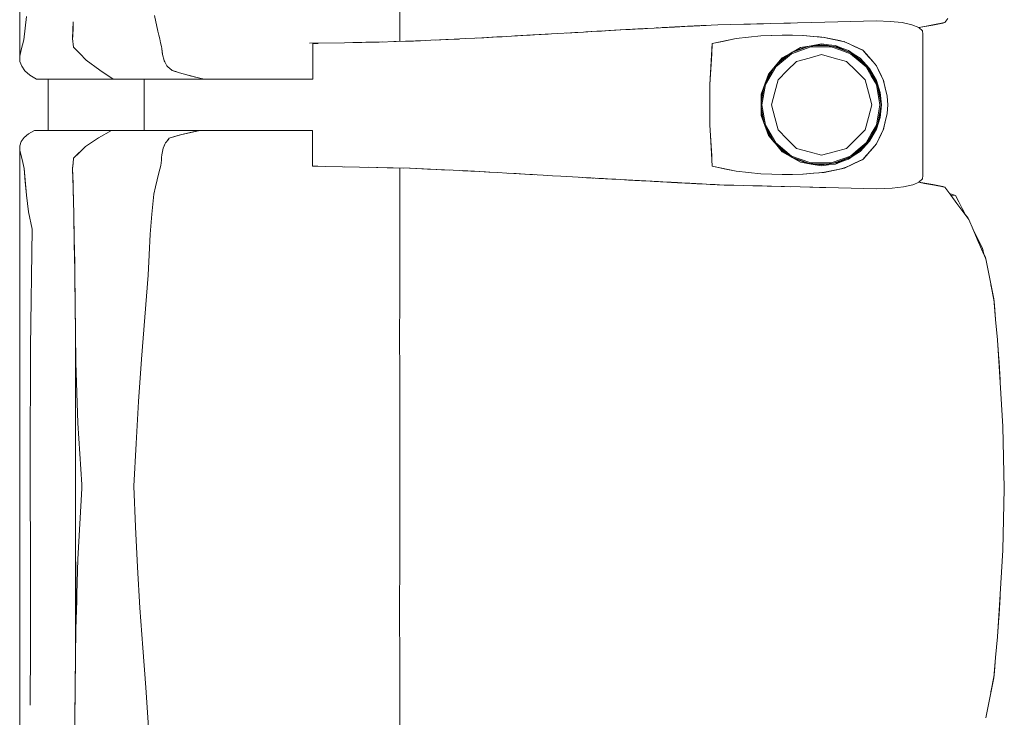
# Model space of a CAD drawing. Header units: millimetres. Extents: x -261 to 187, y -214 to 106.
# Tile 796 of 1056: x -203.547 to -202.776, y 13.375 to 13.922. Entities that reach past the tile are written whole.
import ezdxf

# ---------------------------------------------------------------- set-up
doc = ezdxf.new("R2010")
doc.units = ezdxf.units.MM
doc.header["$LTSCALE"] = 0.005
doc.header["$MEASUREMENT"] = 0
doc.layers.add('IFC-Elemento de mobília-Contorno', color=9, linetype='Continuous', lineweight=5)
doc.layers.add('IFC-Laje-Contorno', color=9, linetype='Continuous', lineweight=5)

msp = doc.modelspace()

# ---------------------------------------------------------------- linework, layer by layer
at = {"layer": 'IFC-Elemento de mobília-Contorno', "lineweight": 5}
for p, q in [((-203.54742, 14.06106), (-203.54734, 13.89344)), ((-203.24956, 13.90504), (-203.24955, 13.94712)), ((-203.54318, 13.91549), (-203.54215, 13.92459)), ((-203.4418, 13.92544), (-203.43914, 13.91311)), ((-203.5059, 13.90861), (-203.5056, 13.9166)), ((-203.50569, 13.91385), (-203.50547, 13.92034)), ((-203.5056, 13.9166), (-203.50555, 13.91812)), ((-203.0451, 13.91578), (-203.02591, 13.91679)), ((-203.0451, 13.91578), (-203.03825, 13.91614)), ((-203.04236, 13.91592), (-203.03825, 13.91614)), ((-203.04236, 13.91592), (-203.03962, 13.91606)), ((-203.03825, 13.91614), (-203.03002, 13.91657)), ((-203.03825, 13.91614), (-203.03414, 13.91636)), ((-203.03825, 13.91614), (-203.03538, 13.91629)), ((-203.03825, 13.91614), (-203.03688, 13.91621)), ((-203.03689, 13.91621), (-203.03682, 13.91622)), ((-203.03688, 13.91621), (-203.03537, 13.91629)), ((-203.03497, 13.91631), (-203.03378, 13.91638)), ((-203.03481, 13.91632), (-203.03414, 13.91636)), ((-203.03431, 13.91635), (-203.03002, 13.91657)), ((-203.03421, 13.91635), (-203.03276, 13.91643)), ((-203.03378, 13.91638), (-203.03223, 13.91646)), ((-203.03276, 13.91643), (-203.03, 13.91657)), ((-203.03275, 13.91643), (-203.03227, 13.91646)), ((-203.03004, 13.91657), (-203.02865, 13.91665)), ((-203.03002, 13.91657), (-203.02591, 13.91679)), ((-203.02865, 13.91665), (-203.02591, 13.91679)), ((-203.02865, 13.91665), (-203.0266, 13.91675)), ((-203.02865, 13.91665), (-203.02728, 13.91672)), ((-203.02728, 13.91672), (-203.02591, 13.91679)), ((-203.0266, 13.91675), (-203.02591, 13.91679)), ((-203.02591, 13.91679), (-203.02385, 13.9169)), ((-203.02385, 13.9169), (-203.02317, 13.91694)), ((-203.02317, 13.91694), (-203.02227, 13.91698)), ((-203.02227, 13.91698), (-203.01957, 13.91712)), ((-203.02227, 13.91698), (-203.02137, 13.91703)), ((-203.02137, 13.91703), (-203.02047, 13.91708)), ((-203.02047, 13.91708), (-203.01867, 13.91717)), ((-203.01867, 13.91717), (-203.01462, 13.91738)), ((-203.01867, 13.91717), (-203.01642, 13.91728)), ((-203.01867, 13.91717), (-203.01777, 13.91721)), ((-203.01777, 13.91721), (-203.01687, 13.91726)), ((-203.01687, 13.91726), (-203.01642, 13.91728)), ((-203.01642, 13.91728), (-203.01462, 13.91738)), ((-203.01642, 13.91728), (-203.01594, 13.91731)), ((-203.01597, 13.91731), (-203.01507, 13.91736)), ((-203.01507, 13.91736), (-203.01417, 13.9174)), ((-203.01462, 13.91738), (-203.01327, 13.91745)), ((-203.01417, 13.9174), (-203.01192, 13.91752)), ((-203.01417, 13.9174), (-203.01237, 13.91749)), ((-203.01327, 13.91745), (-203.01237, 13.91749)), ((-203.01327, 13.91745), (-203.01282, 13.91747)), ((-203.01192, 13.91752), (-203.01057, 13.91759)), ((-203.01166, 13.91753), (-203.01057, 13.91759)), ((-203.01166, 13.91753), (-203.01147, 13.91754)), ((-203.01147, 13.91754), (-203.01057, 13.91759)), ((-203.01057, 13.91759), (-203.00015, 13.91812)), ((-203.01057, 13.91759), (-203.00967, 13.91763)), ((-203.01057, 13.91759), (-203.01012, 13.91761)), ((-203.01012, 13.91761), (-203.00922, 13.91765)), ((-203.00015, 13.91812), (-202.98992, 13.91835)), ((-202.98992, 13.91835), (-202.97969, 13.91857)), ((-202.97969, 13.91857), (-202.95924, 13.91902)), ((-202.97969, 13.91857), (-202.96435, 13.91891)), ((-202.97969, 13.91857), (-202.97458, 13.91869)), ((-202.97458, 13.91869), (-202.96947, 13.9188)), ((-202.96947, 13.9188), (-202.96435, 13.91891)), ((-202.96435, 13.91891), (-202.95924, 13.91902)), ((-202.95924, 13.91902), (-202.94851, 13.91932)), ((-202.94851, 13.91932), (-202.94314, 13.91947)), ((-202.94314, 13.91947), (-202.93778, 13.91962)), ((-202.93778, 13.91962), (-202.92705, 13.91992)), ((-202.92705, 13.91992), (-202.91631, 13.92022)), ((-202.91631, 13.92022), (-202.87582, 13.92112)), ((-202.89607, 13.92067), (-202.87582, 13.92112)), ((-202.89607, 13.92067), (-202.88594, 13.9209)), ((-202.88594, 13.9209), (-202.87582, 13.92112)), ((-202.87582, 13.92112), (-202.86501, 13.92077)), ((-202.86501, 13.92077), (-202.85558, 13.91979)), ((-202.85558, 13.91979), (-202.84802, 13.91819)), ((-202.84802, 13.91819), (-202.84269, 13.91601)), ((-202.84268, 13.91601), (-202.83805, 13.91689)), ((-202.8426, 13.91593), (-202.83959, 13.91647)), ((-202.83959, 13.91647), (-202.82392, 13.91926)), ((-202.83959, 13.91647), (-202.83175, 13.91787)), ((-202.83805, 13.91689), (-202.8302, 13.91839)), ((-202.83175, 13.91787), (-202.82392, 13.91926)), ((-202.8302, 13.91839), (-202.82235, 13.9199)), ((-202.82392, 13.91926), (-202.82361, 13.91966)), ((-202.82392, 13.91926), (-202.82361, 13.91966)), ((-202.82392, 13.91926), (-202.82361, 13.91966)), ((-202.82392, 13.91926), (-202.82362, 13.91965)), ((-202.82235, 13.9199), (-202.81998, 13.92307)), ((-203.5442, 13.90639), (-203.54318, 13.91549)), ((-203.50591, 13.90737), (-203.50569, 13.91385)), ((-203.5059, 13.90861), (-203.50588, 13.90833)), ((-203.43914, 13.91311), (-203.4384, 13.91008)), ((-203.4384, 13.91008), (-203.43767, 13.90704)), ((-203.18363, 13.90795), (-203.17638, 13.90836)), ((-203.18136, 13.9081), (-203.17336, 13.90854)), ((-203.17638, 13.90836), (-203.16912, 13.90878)), ((-203.17336, 13.90854), (-203.16912, 13.90878)), ((-203.16912, 13.90878), (-203.15459, 13.9096)), ((-203.16185, 13.90919), (-203.15459, 13.9096)), ((-203.1592, 13.90934), (-203.15712, 13.90946)), ((-203.15712, 13.90946), (-203.14888, 13.90993)), ((-203.15459, 13.9096), (-203.12592, 13.91127)), ((-203.15459, 13.9096), (-203.13309, 13.91085)), ((-203.15459, 13.9096), (-203.14743, 13.91002)), ((-203.14888, 13.90993), (-203.13448, 13.91077)), ((-203.14888, 13.90993), (-203.14524, 13.91015)), ((-203.14743, 13.91002), (-203.14026, 13.91043)), ((-203.14743, 13.91002), (-203.1473, 13.91002)), ((-203.14026, 13.91043), (-203.13309, 13.91085)), ((-203.12592, 13.91127), (-203.10559, 13.91243)), ((-203.11914, 13.91165), (-203.10559, 13.91243)), ((-203.11914, 13.91165), (-203.11237, 13.91204)), ((-203.11237, 13.91204), (-203.10559, 13.91243)), ((-203.10559, 13.91243), (-203.09881, 13.91282)), ((-203.10559, 13.91243), (-203.10364, 13.91254)), ((-203.10364, 13.91254), (-203.09953, 13.91278)), ((-203.1031, 13.91257), (-203.09953, 13.91278)), ((-203.10209, 13.91263), (-203.09953, 13.91278)), ((-203.09953, 13.91278), (-203.09068, 13.91327)), ((-203.09953, 13.91278), (-203.09139, 13.91323)), ((-203.09881, 13.91282), (-203.09215, 13.91319)), ((-203.09215, 13.91319), (-203.07219, 13.9143)), ((-203.09215, 13.91319), (-203.0855, 13.91356)), ((-203.09139, 13.91323), (-203.08883, 13.91337)), ((-203.0855, 13.91356), (-203.07219, 13.9143)), ((-203.07219, 13.9143), (-203.0688, 13.91449)), ((-203.07103, 13.91437), (-203.06696, 13.91459)), ((-203.07103, 13.91437), (-203.0688, 13.91449)), ((-203.06887, 13.91448), (-203.06696, 13.91459)), ((-203.0688, 13.91449), (-203.05696, 13.91513)), ((-203.0688, 13.91449), (-203.06542, 13.91467)), ((-203.06696, 13.91459), (-203.06489, 13.9147)), ((-203.06542, 13.91467), (-203.05696, 13.91513)), ((-203.06542, 13.91467), (-203.06203, 13.91486)), ((-203.06489, 13.9147), (-203.06281, 13.91482)), ((-203.06281, 13.91482), (-203.0587, 13.91503)), ((-203.06281, 13.91482), (-203.06074, 13.91492)), ((-203.06229, 13.91484), (-203.06048, 13.91494)), ((-203.06203, 13.91486), (-203.06034, 13.91495)), ((-203.06203, 13.91486), (-203.06084, 13.91492)), ((-203.06177, 13.91487), (-203.05872, 13.91503)), ((-203.06034, 13.91495), (-203.05865, 13.91504)), ((-203.05865, 13.91504), (-203.05696, 13.91513)), ((-203.05748, 13.9151), (-203.05614, 13.91517)), ((-203.05696, 13.91513), (-203.05526, 13.91522)), ((-203.05526, 13.91522), (-203.05018, 13.9155)), ((-203.05018, 13.9155), (-203.0451, 13.91578)), ((-203.05018, 13.9155), (-203.0468, 13.91568)), ((-203.05018, 13.9155), (-203.04849, 13.91559)), ((-203.04849, 13.91559), (-203.0468, 13.91568)), ((-203.0451, 13.91578), (-203.04373, 13.91585)), ((-203.04373, 13.91585), (-203.04236, 13.91592)), ((-203.04236, 13.91592), (-203.0412, 13.91598)), ((-202.98572, 13.90741), (-202.96642, 13.90947)), ((-202.98572, 13.90741), (-202.97607, 13.90844)), ((-202.97607, 13.90844), (-202.96642, 13.90947)), ((-202.96642, 13.90947), (-202.94932, 13.91001)), ((-202.96642, 13.90947), (-202.95801, 13.90974)), ((-202.95801, 13.90974), (-202.94959, 13.91001)), ((-202.94964, 13.91001), (-202.94153, 13.90988)), ((-202.94959, 13.91001), (-202.94953, 13.91)), ((-202.94932, 13.91001), (-202.93339, 13.90974)), ((-202.94153, 13.90988), (-202.93347, 13.90974)), ((-202.93347, 13.90974), (-202.92518, 13.909)), ((-202.93339, 13.90974), (-202.92501, 13.90898)), ((-202.92518, 13.909), (-202.91689, 13.90826)), ((-202.92501, 13.90898), (-202.92082, 13.9086)), ((-202.92082, 13.9086), (-202.91663, 13.90823)), ((-202.84269, 13.91601), (-202.83979, 13.91343)), ((-202.83979, 13.91343), (-202.8394, 13.91068)), ((-202.83942, 13.80009), (-202.8394, 13.91068)), ((-203.54628, 13.89853), (-203.54524, 13.90245)), ((-203.54524, 13.90245), (-203.5442, 13.90639)), ((-203.50591, 13.90737), (-203.50534, 13.90065)), ((-203.50534, 13.90065), (-203.5003, 13.89552)), ((-203.43767, 13.90704), (-203.43694, 13.90401)), ((-203.43694, 13.90401), (-203.4362, 13.90098)), ((-203.4362, 13.90098), (-203.43603, 13.89949)), ((-203.32019, 13.90363), (-203.29276, 13.90404)), ((-203.31774, 13.90344), (-203.31556, 13.90344)), ((-203.31774, 13.88863), (-203.31774, 13.90344)), ((-203.31556, 13.90344), (-203.31358, 13.90344)), ((-203.29287, 13.90404), (-203.27923, 13.9043)), ((-203.28621, 13.90417), (-203.27614, 13.90437)), ((-203.27923, 13.9043), (-203.26571, 13.90455)), ((-203.27614, 13.90437), (-203.26317, 13.90463)), ((-203.26571, 13.90455), (-203.25221, 13.90495)), ((-203.25424, 13.90489), (-203.25274, 13.90494)), ((-203.25274, 13.90494), (-203.24494, 13.90519)), ((-203.25221, 13.90495), (-203.23871, 13.90535)), ((-203.24494, 13.90519), (-203.23714, 13.90545)), ((-203.23871, 13.90535), (-203.22515, 13.90592)), ((-203.23714, 13.90545), (-203.23336, 13.90558)), ((-203.22515, 13.90592), (-203.21158, 13.9065)), ((-203.22118, 13.90609), (-203.21334, 13.90646)), ((-203.22117, 13.90609), (-203.21334, 13.90646)), ((-203.21334, 13.90646), (-203.20292, 13.90695)), ((-203.21158, 13.9065), (-203.19761, 13.90723)), ((-203.19761, 13.90723), (-203.18363, 13.90795)), ((-203.18945, 13.90765), (-203.18136, 13.9081)), ((-203.00639, 13.87136), (-203.00453, 13.90335)), ((-203.00593, 13.87936), (-203.00453, 13.90335)), ((-203.00546, 13.88735), (-203.00453, 13.90335)), ((-203.005, 13.89535), (-203.00453, 13.90335)), ((-203.00453, 13.90335), (-202.98572, 13.90741)), ((-203.00453, 13.90335), (-202.99513, 13.90538)), ((-202.99513, 13.90538), (-202.98572, 13.90741)), ((-202.94242, 13.89545), (-202.92734, 13.90092)), ((-202.94206, 13.89645), (-202.9285, 13.90137)), ((-202.94042, 13.8974), (-202.93022, 13.90118)), ((-202.93525, 13.90035), (-202.92706, 13.90173)), ((-202.93022, 13.90118), (-202.91886, 13.90245)), ((-202.92734, 13.90092), (-202.91131, 13.90092)), ((-202.92706, 13.90173), (-202.91886, 13.90311)), ((-202.92524, 13.90174), (-202.91381, 13.90174)), ((-202.91886, 13.90311), (-202.91343, 13.90243)), ((-202.91886, 13.90245), (-202.90676, 13.90074)), ((-202.91721, 13.90829), (-202.91684, 13.90825)), ((-202.91689, 13.90826), (-202.90091, 13.90487)), ((-202.91663, 13.90823), (-202.91266, 13.90738)), ((-202.91343, 13.90243), (-202.908, 13.90175)), ((-202.91266, 13.90738), (-202.90866, 13.90652)), ((-202.91131, 13.90092), (-202.90378, 13.89818)), ((-202.90949, 13.90112), (-202.90351, 13.89895)), ((-202.90869, 13.90653), (-202.90472, 13.90567)), ((-202.908, 13.90175), (-202.90287, 13.89984)), ((-202.90676, 13.90074), (-202.89551, 13.89598)), ((-202.90472, 13.90567), (-202.90075, 13.90482)), ((-202.90121, 13.90494), (-202.90075, 13.90482)), ((-202.90091, 13.90487), (-202.89369, 13.90153)), ((-202.90075, 13.90482), (-202.89711, 13.90311)), ((-202.89711, 13.90311), (-202.89347, 13.9014)), ((-202.89369, 13.90153), (-202.88647, 13.89819)), ((-202.89347, 13.9014), (-202.88618, 13.89798)), ((-203.54734, 13.89344), (-203.54628, 13.89853)), ((-203.54734, 13.89344), (-203.54719, 13.88933)), ((-203.5003, 13.89552), (-203.49525, 13.8904)), ((-203.43603, 13.89949), (-203.43553, 13.895)), ((-203.43603, 13.89949), (-203.4357, 13.8965)), ((-203.4357, 13.8965), (-203.43553, 13.895)), ((-203.43553, 13.895), (-203.43519, 13.89375)), ((-203.43519, 13.89375), (-203.43451, 13.89123)), ((-203.00593, 13.87936), (-203.005, 13.89535)), ((-203.00546, 13.88735), (-203.005, 13.89535)), ((-202.95473, 13.88515), (-202.94242, 13.89545)), ((-202.95367, 13.88711), (-202.94446, 13.89481)), ((-202.95039, 13.89078), (-202.94188, 13.89657)), ((-202.94973, 13.89209), (-202.94249, 13.89622)), ((-202.94249, 13.89622), (-202.93525, 13.90035)), ((-202.9287, 13.89206), (-202.91886, 13.8947)), ((-202.91886, 13.8947), (-202.90902, 13.89206)), ((-202.90378, 13.89818), (-202.89624, 13.89544)), ((-202.90351, 13.89895), (-202.89666, 13.89646)), ((-202.90287, 13.89984), (-202.89774, 13.89793)), ((-202.89774, 13.89793), (-202.8932, 13.8949)), ((-202.89624, 13.89544), (-202.89008, 13.89028)), ((-202.89572, 13.89607), (-202.88957, 13.89091)), ((-202.89551, 13.89598), (-202.88587, 13.88848)), ((-202.8932, 13.8949), (-202.88866, 13.89187)), ((-202.88682, 13.89835), (-202.88618, 13.89798)), ((-202.88647, 13.89819), (-202.88381, 13.89514)), ((-202.88618, 13.89798), (-202.88359, 13.89498)), ((-202.88381, 13.89514), (-202.88115, 13.89208)), ((-202.88359, 13.89498), (-202.87841, 13.88898)), ((-202.88359, 13.89498), (-202.881, 13.89198)), ((-203.54719, 13.88933), (-203.54582, 13.88562)), ((-203.54582, 13.88562), (-203.54333, 13.88206)), ((-203.49525, 13.8904), (-203.48471, 13.88255)), ((-203.43451, 13.89123), (-203.43417, 13.88998)), ((-203.43417, 13.88998), (-203.43368, 13.88895)), ((-203.43368, 13.88895), (-203.43319, 13.88792)), ((-203.43319, 13.88792), (-203.4327, 13.88689)), ((-203.4327, 13.88689), (-203.43221, 13.88587)), ((-203.43221, 13.88587), (-203.43111, 13.88497)), ((-203.31774, 13.87539), (-203.31774, 13.88863)), ((-203.00593, 13.87936), (-203.00546, 13.88735)), ((-203.00529, 13.89032), (-203.00529, 13.89033)), ((-202.96047, 13.87935), (-202.94973, 13.89209)), ((-202.95801, 13.88226), (-202.95039, 13.89078)), ((-202.94574, 13.88223), (-202.93853, 13.88943)), ((-202.93853, 13.88943), (-202.9287, 13.89206)), ((-202.90902, 13.89206), (-202.89919, 13.88943)), ((-202.89919, 13.88943), (-202.89199, 13.88223)), ((-202.89008, 13.89028), (-202.88392, 13.88513)), ((-202.88957, 13.89091), (-202.88446, 13.88663)), ((-202.88866, 13.89187), (-202.88121, 13.8839)), ((-202.88587, 13.88848), (-202.87847, 13.87876)), ((-202.88115, 13.89208), (-202.87848, 13.88903)), ((-202.881, 13.89198), (-202.87841, 13.88898)), ((-202.87848, 13.88903), (-202.87582, 13.88598)), ((-202.87841, 13.88898), (-202.87582, 13.88598)), ((-202.87582, 13.88598), (-202.87451, 13.88329)), ((-202.87582, 13.88598), (-202.87176, 13.87751)), ((-202.87582, 13.88598), (-202.87447, 13.88316)), ((-203.54333, 13.88206), (-203.53949, 13.87866)), ((-203.53949, 13.87866), (-203.53683, 13.87703)), ((-203.48471, 13.88255), (-203.4742, 13.87539)), ((-203.43111, 13.88497), (-203.43, 13.88407)), ((-203.43, 13.88407), (-203.42779, 13.88227)), ((-203.42779, 13.88227), (-203.42494, 13.88139)), ((-203.42779, 13.88227), (-203.42209, 13.88052)), ((-203.42494, 13.88139), (-203.42209, 13.88052)), ((-203.42209, 13.88052), (-203.41923, 13.87964)), ((-203.41923, 13.87964), (-203.41638, 13.87876)), ((-203.41638, 13.87876), (-203.40625, 13.87623)), ((-203.41638, 13.87876), (-203.40962, 13.87707)), ((-203.41638, 13.87876), (-203.413, 13.87792)), ((-203.00639, 13.87136), (-203.00593, 13.87936)), ((-202.96333, 13.87152), (-202.96047, 13.87935)), ((-202.96291, 13.87266), (-202.95617, 13.88431)), ((-202.9628, 13.87121), (-202.95473, 13.88515)), ((-202.96254, 13.87368), (-202.95798, 13.8823)), ((-202.95294, 13.87502), (-202.94574, 13.88223)), ((-202.89199, 13.88223), (-202.88478, 13.87502)), ((-202.88392, 13.88513), (-202.87989, 13.87817)), ((-202.88195, 13.88333), (-202.8792, 13.87858)), ((-202.88121, 13.8839), (-202.87582, 13.8745)), ((-202.87989, 13.87817), (-202.87587, 13.87121)), ((-202.8792, 13.87858), (-202.87642, 13.87379)), ((-202.87847, 13.87876), (-202.87382, 13.86746)), ((-202.87451, 13.88329), (-202.87321, 13.88059)), ((-202.87447, 13.88316), (-202.87311, 13.88033)), ((-202.87447, 13.88316), (-202.87176, 13.87751)), ((-202.87321, 13.88059), (-202.87191, 13.8779)), ((-202.87311, 13.88033), (-202.87176, 13.87751)), ((-202.87191, 13.8779), (-202.8706, 13.87521)), ((-202.87176, 13.87751), (-202.87041, 13.87468)), ((-203.53683, 13.87703), (-203.53417, 13.87539)), ((-203.53417, 13.87539), (-203.4742, 13.87539)), ((-203.4742, 13.87539), (-203.43292, 13.87539)), ((-203.44997, 13.83531), (-203.44997, 13.87539)), ((-203.43292, 13.87539), (-203.40287, 13.87539)), ((-203.40625, 13.87623), (-203.40287, 13.87539)), ((-203.40287, 13.87539), (-203.40089, 13.87539)), ((-203.40089, 13.87539), (-203.39893, 13.87539)), ((-203.39893, 13.87539), (-203.397, 13.87539)), ((-203.397, 13.87539), (-203.39508, 13.87539)), ((-203.39508, 13.87539), (-203.39316, 13.87539)), ((-203.39316, 13.87539), (-203.39124, 13.87539)), ((-203.39124, 13.87539), (-203.38931, 13.87539)), ((-203.38931, 13.87539), (-203.38736, 13.87539)), ((-203.38736, 13.87539), (-203.38538, 13.87539)), ((-203.38538, 13.87539), (-203.38337, 13.87539)), ((-203.38337, 13.87539), (-203.38131, 13.87539)), ((-203.38131, 13.87539), (-203.37921, 13.87539)), ((-203.37921, 13.87539), (-203.37705, 13.87539)), ((-203.37705, 13.87539), (-203.37486, 13.87539)), ((-203.37486, 13.87539), (-203.37267, 13.87539)), ((-203.37267, 13.87539), (-203.37048, 13.87539)), ((-203.37048, 13.87539), (-203.36833, 13.87539)), ((-203.36833, 13.87539), (-203.36623, 13.87539)), ((-203.36623, 13.87539), (-203.36419, 13.87539)), ((-203.36419, 13.87539), (-203.36225, 13.87539)), ((-203.36225, 13.87539), (-203.36042, 13.87539)), ((-203.36042, 13.87539), (-203.35869, 13.87539)), ((-203.35869, 13.87539), (-203.35703, 13.87539)), ((-203.35703, 13.87539), (-203.35541, 13.87539)), ((-203.35541, 13.87539), (-203.35379, 13.87539)), ((-203.35379, 13.87539), (-203.35213, 13.87539)), ((-203.35213, 13.87539), (-203.35042, 13.87539)), ((-203.35042, 13.87539), (-203.3486, 13.87539)), ((-203.3486, 13.87539), (-203.34666, 13.87539)), ((-203.34666, 13.87539), (-203.34459, 13.87539)), ((-203.34459, 13.87539), (-203.3424, 13.87539)), ((-203.3424, 13.87539), (-203.34011, 13.87539)), ((-203.34011, 13.87539), (-203.33774, 13.87539)), ((-203.33774, 13.87539), (-203.33529, 13.87539)), ((-203.33529, 13.87539), (-203.33278, 13.87539)), ((-203.33278, 13.87539), (-203.33022, 13.87539)), ((-203.33022, 13.87539), (-203.32764, 13.87539)), ((-203.32764, 13.87539), (-203.32506, 13.87539)), ((-203.32506, 13.87539), (-203.32252, 13.87539)), ((-203.32252, 13.87539), (-203.32007, 13.87539)), ((-203.32007, 13.87539), (-203.31774, 13.87539)), ((-203.00639, 13.85535), (-203.00639, 13.87136)), ((-202.96619, 13.86368), (-202.96333, 13.87152)), ((-202.9661, 13.85729), (-202.96382, 13.87017)), ((-202.9661, 13.86106), (-202.96388, 13.87003)), ((-202.9656, 13.85535), (-202.9628, 13.87121)), ((-202.95557, 13.86519), (-202.95294, 13.87502)), ((-202.88478, 13.87502), (-202.88215, 13.86519)), ((-202.87587, 13.87121), (-202.87446, 13.86328)), ((-202.87582, 13.8745), (-202.87288, 13.86514)), ((-202.87481, 13.86985), (-202.87367, 13.86342)), ((-202.8706, 13.87521), (-202.86902, 13.86872)), ((-202.87041, 13.87468), (-202.86892, 13.86846)), ((-202.96619, 13.86368), (-202.96619, 13.847)), ((-202.95821, 13.85535), (-202.95557, 13.86519)), ((-202.88215, 13.86519), (-202.87951, 13.85535)), ((-202.87446, 13.86328), (-202.87306, 13.85535)), ((-202.87382, 13.86746), (-202.87224, 13.85535)), ((-202.87367, 13.86342), (-202.87224, 13.85535)), ((-202.87288, 13.86514), (-202.87189, 13.85534)), ((-202.86919, 13.86944), (-202.86892, 13.86846)), ((-202.86902, 13.86872), (-202.86823, 13.86548)), ((-202.86899, 13.8687), (-202.8685, 13.86663)), ((-202.86892, 13.86846), (-202.86743, 13.86224)), ((-202.8685, 13.86663), (-202.86743, 13.86224)), ((-202.86823, 13.86548), (-202.86743, 13.86224)), ((-202.86743, 13.86224), (-202.86686, 13.85534)), ((-203.00639, 13.83933), (-203.00639, 13.85535)), ((-202.9661, 13.84963), (-202.9661, 13.86106)), ((-202.9656, 13.85535), (-202.9628, 13.83948)), ((-202.95821, 13.85535), (-202.95557, 13.84551)), ((-202.88215, 13.84551), (-202.87951, 13.85535)), ((-202.87446, 13.84742), (-202.87306, 13.85535)), ((-202.87382, 13.84324), (-202.87224, 13.85535)), ((-202.8733, 13.84938), (-202.87224, 13.85535)), ((-202.87288, 13.84554), (-202.87189, 13.85534)), ((-202.86743, 13.84846), (-202.86686, 13.85534)), ((-202.96619, 13.847), (-202.96047, 13.83134)), ((-202.9661, 13.85341), (-202.96382, 13.84052)), ((-202.9661, 13.84963), (-202.96387, 13.84064)), ((-202.87587, 13.83949), (-202.87446, 13.84742)), ((-202.87481, 13.84084), (-202.8733, 13.84938)), ((-202.86892, 13.84224), (-202.86743, 13.84846)), ((-202.8685, 13.84406), (-202.86743, 13.84846)), ((-202.86823, 13.84522), (-202.86743, 13.84846)), ((-203.00639, 13.83933), (-203.00593, 13.83134)), ((-203.00639, 13.83933), (-203.00546, 13.82334)), ((-202.9628, 13.83948), (-202.95473, 13.82555)), ((-202.95557, 13.84551), (-202.95294, 13.83567)), ((-202.88478, 13.83567), (-202.88215, 13.84551)), ((-202.87989, 13.83253), (-202.87587, 13.83949)), ((-202.87847, 13.83194), (-202.87382, 13.84324)), ((-202.87582, 13.8362), (-202.87288, 13.84554)), ((-202.8706, 13.83549), (-202.86902, 13.84197)), ((-202.87041, 13.83601), (-202.86892, 13.84224)), ((-202.86919, 13.84125), (-202.86892, 13.84224)), ((-202.86902, 13.84197), (-202.86823, 13.84522)), ((-202.869, 13.84197), (-202.8685, 13.84406)), ((-203.54399, 13.82966), (-203.54059, 13.83252)), ((-203.54059, 13.83252), (-203.53573, 13.83531)), ((-203.53573, 13.83531), (-203.47548, 13.83531)), ((-203.48558, 13.82938), (-203.47548, 13.83531)), ((-203.47548, 13.83531), (-203.40633, 13.83531)), ((-203.46022, 13.83531), (-203.44997, 13.83531)), ((-203.43013, 13.82914), (-203.42136, 13.83198)), ((-203.43013, 13.82914), (-203.42355, 13.83127)), ((-203.42355, 13.83127), (-203.42136, 13.83198)), ((-203.42136, 13.83198), (-203.40633, 13.83531)), ((-203.42136, 13.83198), (-203.41384, 13.83365)), ((-203.41384, 13.83365), (-203.41008, 13.83448)), ((-203.41008, 13.83448), (-203.40633, 13.83531)), ((-203.40802, 13.83531), (-203.40501, 13.83531)), ((-203.40633, 13.83531), (-203.40435, 13.83531)), ((-203.40501, 13.83531), (-203.40219, 13.83531)), ((-203.40435, 13.83531), (-203.40237, 13.83531)), ((-203.40237, 13.83531), (-203.40042, 13.83531)), ((-203.40042, 13.83531), (-203.39848, 13.83531)), ((-203.39848, 13.83531), (-203.39656, 13.83531)), ((-203.39656, 13.83531), (-203.39466, 13.83531)), ((-203.39466, 13.83531), (-203.39276, 13.83531)), ((-203.39276, 13.83531), (-203.39085, 13.83531)), ((-203.39085, 13.83531), (-203.38893, 13.83531)), ((-203.38893, 13.83531), (-203.38699, 13.83531)), ((-203.38699, 13.83531), (-203.38502, 13.83531)), ((-203.38502, 13.83531), (-203.38301, 13.83531)), ((-203.38301, 13.83531), (-203.38096, 13.83531)), ((-203.38096, 13.83531), (-203.37886, 13.83531)), ((-203.37886, 13.83531), (-203.37672, 13.83531)), ((-203.37672, 13.83531), (-203.37454, 13.83531)), ((-203.37454, 13.83531), (-203.37236, 13.83531)), ((-203.37236, 13.83531), (-203.3702, 13.83531)), ((-203.3702, 13.83531), (-203.36806, 13.83531)), ((-203.36806, 13.83531), (-203.36598, 13.83531)), ((-203.36598, 13.83531), (-203.36397, 13.83531)), ((-203.36397, 13.83531), (-203.36206, 13.83531)), ((-203.36206, 13.83531), (-203.36025, 13.83531)), ((-203.36025, 13.83531), (-203.35854, 13.83531)), ((-203.35854, 13.83531), (-203.3569, 13.83531)), ((-203.3569, 13.83531), (-203.35529, 13.83531)), ((-203.35529, 13.83531), (-203.35368, 13.83531)), ((-203.35368, 13.83531), (-203.35203, 13.83531)), ((-203.35203, 13.83531), (-203.35033, 13.83531)), ((-203.35033, 13.83531), (-203.34852, 13.83531)), ((-203.34852, 13.83531), (-203.34659, 13.83531)), ((-203.34659, 13.83531), (-203.34452, 13.83531)), ((-203.34452, 13.83531), (-203.34235, 13.83531)), ((-203.34235, 13.83531), (-203.34008, 13.83531)), ((-203.34008, 13.83531), (-203.33772, 13.83531)), ((-203.33772, 13.83531), (-203.33529, 13.83531)), ((-203.33529, 13.83531), (-203.33279, 13.83531)), ((-203.33279, 13.83531), (-203.33026, 13.83531)), ((-203.33026, 13.83531), (-203.32769, 13.83531)), ((-203.32769, 13.83531), (-203.32513, 13.83531)), ((-203.32513, 13.83531), (-203.32262, 13.83531)), ((-203.32262, 13.83531), (-203.32018, 13.83531)), ((-203.32018, 13.83531), (-203.31786, 13.83531)), ((-203.31786, 13.82206), (-203.31786, 13.83531)), ((-203.00593, 13.83134), (-203.00482, 13.81229)), ((-203.00593, 13.83134), (-203.00546, 13.82334)), ((-202.96292, 13.83804), (-202.95617, 13.82638)), ((-202.96255, 13.83704), (-202.95801, 13.82844)), ((-202.96047, 13.83134), (-202.95509, 13.82497)), ((-202.95294, 13.83567), (-202.94574, 13.82847)), ((-202.89199, 13.82847), (-202.88478, 13.83567)), ((-202.88587, 13.82221), (-202.87847, 13.83194)), ((-202.88392, 13.82557), (-202.87989, 13.83253)), ((-202.88194, 13.82738), (-202.8792, 13.83212)), ((-202.88121, 13.82679), (-202.87582, 13.8362)), ((-202.8792, 13.83212), (-202.87643, 13.83691)), ((-202.87582, 13.82472), (-202.87176, 13.83319)), ((-202.87447, 13.82754), (-202.87176, 13.83319)), ((-202.87321, 13.83011), (-202.87191, 13.8328)), ((-202.87311, 13.83037), (-202.87176, 13.83319)), ((-202.87191, 13.8328), (-202.8706, 13.83549)), ((-202.87176, 13.83319), (-202.87041, 13.83601)), ((-203.54732, 13.8233), (-203.54618, 13.82662)), ((-203.54618, 13.82662), (-203.54399, 13.82966)), ((-203.49574, 13.8227), (-203.48558, 13.82938)), ((-203.43486, 13.82151), (-203.43356, 13.82457)), ((-203.43486, 13.82151), (-203.43399, 13.82355)), ((-203.43443, 13.82253), (-203.43399, 13.82355)), ((-203.43356, 13.82457), (-203.43313, 13.82559)), ((-203.43313, 13.82559), (-203.43238, 13.82648)), ((-203.43238, 13.82648), (-203.43163, 13.82737)), ((-203.43163, 13.82737), (-203.43013, 13.82914)), ((-203.43163, 13.82737), (-203.43088, 13.82825)), ((-203.43088, 13.82825), (-203.43013, 13.82914)), ((-202.95801, 13.82844), (-202.95039, 13.81992)), ((-202.95509, 13.82497), (-202.94971, 13.81859)), ((-202.95473, 13.82555), (-202.94242, 13.81525)), ((-202.95367, 13.82359), (-202.94446, 13.81588)), ((-202.94574, 13.82847), (-202.93853, 13.82127)), ((-202.89919, 13.82127), (-202.89199, 13.82847)), ((-202.89008, 13.82041), (-202.88392, 13.82557)), ((-202.88957, 13.81979), (-202.88446, 13.82406)), ((-202.88866, 13.81883), (-202.88121, 13.82679)), ((-202.88115, 13.81861), (-202.87582, 13.82472)), ((-202.87841, 13.82172), (-202.87582, 13.82472)), ((-202.87582, 13.82472), (-202.87447, 13.82754)), ((-202.87582, 13.82472), (-202.87451, 13.82741)), ((-202.87451, 13.82741), (-202.87321, 13.83011)), ((-202.87447, 13.82754), (-202.87311, 13.83037)), ((-203.54743, 13.66986), (-203.54732, 13.8233)), ((-203.54732, 13.8233), (-203.54724, 13.8196)), ((-203.54724, 13.8196), (-203.54604, 13.81474)), ((-203.50534, 13.81346), (-203.49574, 13.8227)), ((-203.50534, 13.81346), (-203.50054, 13.81808)), ((-203.50054, 13.81808), (-203.49574, 13.8227)), ((-203.43618, 13.81409), (-203.43596, 13.8162)), ((-203.43596, 13.8162), (-203.43541, 13.81885)), ((-203.43541, 13.81885), (-203.43486, 13.82151)), ((-203.43486, 13.82151), (-203.43443, 13.82253)), ((-203.31786, 13.80726), (-203.31786, 13.82206)), ((-203.00546, 13.82334), (-203.00482, 13.81229)), ((-203.00546, 13.82334), (-203.005, 13.81535)), ((-202.95039, 13.81992), (-202.94189, 13.81413)), ((-202.94971, 13.81859), (-202.93525, 13.81035)), ((-202.93853, 13.82127), (-202.9287, 13.81864)), ((-202.9287, 13.81864), (-202.91886, 13.816)), ((-202.91886, 13.816), (-202.90902, 13.81864)), ((-202.90902, 13.81864), (-202.89919, 13.82127)), ((-202.89774, 13.81277), (-202.8932, 13.8158)), ((-202.89624, 13.81525), (-202.89008, 13.82041)), ((-202.89573, 13.81463), (-202.88957, 13.81979)), ((-202.89551, 13.81472), (-202.88587, 13.82221)), ((-202.8932, 13.8158), (-202.88866, 13.81883)), ((-202.88647, 13.81251), (-202.88115, 13.81861)), ((-202.88618, 13.81271), (-202.88359, 13.81572)), ((-202.88359, 13.81572), (-202.881, 13.81872)), ((-202.881, 13.81872), (-202.87841, 13.82172)), ((-203.54604, 13.81474), (-203.54497, 13.81016)), ((-203.54497, 13.81016), (-203.5439, 13.80559)), ((-203.50591, 13.80563), (-203.50563, 13.80954)), ((-203.50591, 13.80547), (-203.50563, 13.80947)), ((-203.50563, 13.80954), (-203.50534, 13.81346)), ((-203.50563, 13.80947), (-203.50534, 13.81346)), ((-203.43684, 13.80779), (-203.43662, 13.80989)), ((-203.43662, 13.80989), (-203.4364, 13.81199)), ((-203.4364, 13.81199), (-203.43618, 13.81409)), ((-203.005, 13.81535), (-203.00482, 13.81229)), ((-203.00482, 13.81229), (-203.00453, 13.80735)), ((-203.00482, 13.81229), (-203.00482, 13.81228)), ((-203.00482, 13.81229), (-203.00453, 13.80735)), ((-203.00482, 13.81228), (-203.00453, 13.80735)), ((-202.94242, 13.81525), (-202.92734, 13.80978)), ((-202.94214, 13.81428), (-202.9285, 13.80932)), ((-202.94042, 13.81329), (-202.93022, 13.80952)), ((-202.93525, 13.81035), (-202.92703, 13.80896)), ((-202.93022, 13.80952), (-202.91886, 13.80825)), ((-202.92734, 13.80978), (-202.91131, 13.80978)), ((-202.92706, 13.80897), (-202.91886, 13.80759)), ((-202.92524, 13.80896), (-202.91379, 13.80897)), ((-202.91886, 13.80825), (-202.90676, 13.80996)), ((-202.91886, 13.80759), (-202.91343, 13.80827)), ((-202.91343, 13.80827), (-202.908, 13.80895)), ((-202.91131, 13.80978), (-202.90378, 13.81252)), ((-202.90951, 13.80957), (-202.90351, 13.81175)), ((-202.908, 13.80895), (-202.90287, 13.81086)), ((-202.90676, 13.80996), (-202.89551, 13.81472)), ((-202.90378, 13.81252), (-202.89624, 13.81525)), ((-202.90351, 13.81175), (-202.89658, 13.81426)), ((-202.90287, 13.81086), (-202.89774, 13.81277)), ((-202.90091, 13.80583), (-202.89369, 13.80917)), ((-202.89711, 13.80759), (-202.89347, 13.80929)), ((-202.89369, 13.80917), (-202.88647, 13.81251)), ((-202.89347, 13.80929), (-202.88618, 13.81271)), ((-202.88682, 13.81235), (-202.88641, 13.81259)), ((-202.88647, 13.81251), (-202.88381, 13.81556)), ((-203.5439, 13.80559), (-203.54215, 13.78464)), ((-203.5439, 13.80559), (-203.54303, 13.79512)), ((-203.50591, 13.80547), (-203.50556, 13.79342)), ((-203.50591, 13.80547), (-203.50568, 13.79744)), ((-203.43962, 13.79661), (-203.43823, 13.8022)), ((-203.43823, 13.8022), (-203.43684, 13.80779)), ((-203.31786, 13.80726), (-203.31567, 13.80726)), ((-203.31786, 13.80721), (-203.30807, 13.80706)), ((-203.31567, 13.80726), (-203.31367, 13.80726)), ((-203.30807, 13.80706), (-203.29448, 13.80686)), ((-203.29448, 13.80686), (-203.28116, 13.80661)), ((-203.29266, 13.80681), (-203.28116, 13.80661)), ((-203.28116, 13.80661), (-203.26783, 13.80636)), ((-203.27367, 13.80647), (-203.25943, 13.80609)), ((-203.26783, 13.80636), (-203.25456, 13.80598)), ((-203.25943, 13.80609), (-203.24684, 13.80576)), ((-203.25456, 13.80598), (-203.24128, 13.8056)), ((-203.24956, 13.80584), (-203.24955, 13.773)), ((-203.2418, 13.80562), (-203.22538, 13.80492)), ((-203.24128, 13.8056), (-203.22788, 13.80504)), ((-203.22788, 13.80504), (-203.21447, 13.80449)), ((-203.22538, 13.80492), (-203.21682, 13.80455)), ((-203.22538, 13.80492), (-203.21025, 13.80427)), ((-203.21682, 13.80455), (-203.21032, 13.80427)), ((-203.21447, 13.80449), (-203.20758, 13.80413)), ((-203.20758, 13.80413), (-203.18691, 13.80307)), ((-203.20069, 13.80378), (-203.1938, 13.80342)), ((-203.20069, 13.80378), (-203.18691, 13.80307)), ((-203.20017, 13.80375), (-203.19961, 13.80372)), ((-203.19961, 13.80372), (-203.19094, 13.80326)), ((-203.1938, 13.80342), (-203.18691, 13.80307)), ((-203.19094, 13.80326), (-203.18228, 13.8028)), ((-203.18691, 13.80307), (-203.17977, 13.80267)), ((-203.18228, 13.8028), (-203.17883, 13.80261)), ((-203.17977, 13.80267), (-203.17263, 13.80226)), ((-203.17263, 13.80226), (-203.16549, 13.80186)), ((-203.16549, 13.80186), (-203.15836, 13.80146)), ((-203.16427, 13.80179), (-203.15596, 13.80131)), ((-203.15836, 13.80146), (-203.15124, 13.80105)), ((-203.15596, 13.80131), (-203.14712, 13.80081)), ((-203.15124, 13.80105), (-203.13701, 13.80022)), ((-203.15124, 13.80105), (-203.14412, 13.80063)), ((-203.14712, 13.80081), (-203.14556, 13.80071)), ((-203.00453, 13.80735), (-202.98577, 13.8033)), ((-203.00453, 13.80735), (-202.99515, 13.80533)), ((-202.99515, 13.80533), (-202.98577, 13.8033)), ((-202.98577, 13.8033), (-202.96642, 13.80123)), ((-202.98577, 13.8033), (-202.97609, 13.80226)), ((-202.97609, 13.80226), (-202.96642, 13.80123)), ((-202.96642, 13.80123), (-202.94932, 13.80068)), ((-202.96642, 13.80123), (-202.94952, 13.80068)), ((-202.94964, 13.80069), (-202.94153, 13.80082)), ((-202.94959, 13.80069), (-202.94953, 13.80069)), ((-202.94932, 13.80068), (-202.93339, 13.80096)), ((-202.94153, 13.80082), (-202.93347, 13.80096)), ((-202.93347, 13.80096), (-202.92518, 13.8017)), ((-202.93339, 13.80096), (-202.92501, 13.80172)), ((-202.92518, 13.8017), (-202.91689, 13.80244)), ((-202.92501, 13.80172), (-202.92082, 13.80209)), ((-202.92082, 13.80209), (-202.91663, 13.80247)), ((-202.91745, 13.80239), (-202.91663, 13.80247)), ((-202.91689, 13.80244), (-202.90091, 13.80583)), ((-202.91663, 13.80247), (-202.91266, 13.80332)), ((-202.91266, 13.80332), (-202.90866, 13.80418)), ((-202.90869, 13.80417), (-202.90472, 13.80502)), ((-202.90472, 13.80502), (-202.90075, 13.80587)), ((-202.90121, 13.80576), (-202.90075, 13.80587)), ((-202.90075, 13.80587), (-202.89711, 13.80759)), ((-203.54303, 13.79512), (-203.54215, 13.78464)), ((-203.50568, 13.79784), (-203.50546, 13.79004)), ((-203.50559, 13.79445), (-203.50556, 13.79342)), ((-203.50556, 13.79342), (-203.50544, 13.78941)), ((-203.44101, 13.79102), (-203.43962, 13.79661)), ((-203.13701, 13.80022), (-203.12989, 13.79981)), ((-203.12989, 13.79981), (-203.12317, 13.79942)), ((-203.12317, 13.79942), (-203.10972, 13.79865)), ((-203.10972, 13.79865), (-203.103, 13.79826)), ((-203.10877, 13.79859), (-203.10284, 13.79825)), ((-203.1036, 13.7983), (-203.10284, 13.79825)), ((-203.103, 13.79826), (-203.09973, 13.79808)), ((-203.10284, 13.79825), (-203.09759, 13.79796)), ((-203.10284, 13.79825), (-203.09867, 13.79802)), ((-203.10284, 13.79825), (-203.09862, 13.79802)), ((-203.10284, 13.79825), (-203.09724, 13.79794)), ((-203.09973, 13.79808), (-203.09645, 13.7979)), ((-203.09973, 13.79808), (-203.09849, 13.79801)), ((-203.09645, 13.7979), (-203.09317, 13.79771)), ((-203.09483, 13.79781), (-203.09236, 13.79767)), ((-203.09352, 13.79773), (-203.09304, 13.7977)), ((-203.09317, 13.79771), (-203.08334, 13.79716)), ((-203.09317, 13.79771), (-203.0899, 13.79753)), ((-203.0899, 13.79753), (-203.08662, 13.79735)), ((-203.08334, 13.79716), (-203.07679, 13.79679)), ((-203.08334, 13.79716), (-203.08007, 13.79698)), ((-203.08007, 13.79698), (-203.07679, 13.79679)), ((-203.07679, 13.79679), (-203.05666, 13.7957)), ((-203.07344, 13.79661), (-203.07008, 13.79643)), ((-203.07344, 13.79661), (-203.05666, 13.7957)), ((-203.07008, 13.79643), (-203.06673, 13.79625)), ((-203.07008, 13.79643), (-203.06751, 13.79629)), ((-203.06751, 13.79629), (-203.06527, 13.79616)), ((-203.06673, 13.79625), (-203.06337, 13.79606)), ((-203.06527, 13.79616), (-203.06304, 13.79604)), ((-203.06337, 13.79606), (-203.06255, 13.79602)), ((-203.06337, 13.79606), (-203.05666, 13.7957)), ((-203.06304, 13.79604), (-203.06208, 13.79599)), ((-203.06002, 13.79588), (-203.05666, 13.7957)), ((-203.06002, 13.79588), (-203.05834, 13.79579)), ((-203.05834, 13.79579), (-203.05666, 13.7957)), ((-203.05666, 13.7957), (-203.05331, 13.79551)), ((-203.05331, 13.79551), (-203.05163, 13.79542)), ((-203.05163, 13.79542), (-203.04995, 13.79533)), ((-203.04995, 13.79533), (-203.0483, 13.79524)), ((-203.0483, 13.79524), (-203.04006, 13.7948)), ((-203.0483, 13.79524), (-203.04666, 13.79516)), ((-203.04666, 13.79516), (-203.04336, 13.79498)), ((-203.04666, 13.79516), (-203.045, 13.79507)), ((-203.04666, 13.79516), (-203.04006, 13.7948)), ((-203.045, 13.79507), (-203.04336, 13.79498)), ((-203.04006, 13.7948), (-203.02604, 13.79406)), ((-203.04006, 13.7948), (-203.03676, 13.79463)), ((-203.04006, 13.7948), (-203.03841, 13.79472)), ((-203.03841, 13.79472), (-203.03181, 13.79437)), ((-203.03841, 13.79472), (-203.02604, 13.79406)), ((-203.03841, 13.79472), (-203.03511, 13.79454)), ((-203.03841, 13.79472), (-203.03676, 13.79463)), ((-203.03676, 13.79463), (-203.03511, 13.79454)), ((-203.03657, 13.79462), (-203.0362, 13.7946)), ((-203.0362, 13.7946), (-203.03499, 13.79453)), ((-203.03515, 13.79454), (-203.03508, 13.79454)), ((-203.03512, 13.79454), (-203.03508, 13.79454)), ((-203.03511, 13.79454), (-203.03181, 13.79437)), ((-203.03511, 13.79454), (-203.03346, 13.79446)), ((-203.03363, 13.79446), (-203.03172, 13.79436)), ((-203.03346, 13.79446), (-203.03181, 13.79437)), ((-203.03252, 13.7944), (-203.03172, 13.79436)), ((-203.03181, 13.79437), (-203.02604, 13.79406)), ((-203.03181, 13.79437), (-203.03, 13.79427)), ((-203.03172, 13.79436), (-203.03053, 13.7943)), ((-203.03016, 13.79428), (-203.02934, 13.79424)), ((-203.03016, 13.79428), (-203.02851, 13.79419)), ((-203.03016, 13.79428), (-203.02604, 13.79406)), ((-203.02934, 13.79424), (-203.02851, 13.79419)), ((-203.02604, 13.79406), (-203.02356, 13.79393)), ((-203.02521, 13.79402), (-203.02356, 13.79393)), ((-203.02439, 13.79398), (-203.02356, 13.79393)), ((-203.02356, 13.79393), (-203.02218, 13.79386)), ((-203.02218, 13.79386), (-203.0194, 13.79372)), ((-203.02079, 13.79379), (-203.0194, 13.79372)), ((-203.02079, 13.79379), (-203.0201, 13.79375)), ((-203.0201, 13.79375), (-203.0194, 13.79372)), ((-203.0194, 13.79372), (-203.01247, 13.79337)), ((-203.0194, 13.79372), (-203.01732, 13.79361)), ((-203.0194, 13.79372), (-203.01524, 13.79351)), ((-203.01732, 13.79361), (-203.01524, 13.79351)), ((-203.01732, 13.79361), (-203.01663, 13.79358)), ((-203.01663, 13.79358), (-203.01524, 13.79351)), ((-203.01663, 13.79358), (-203.01593, 13.79354)), ((-203.01598, 13.79354), (-203.01524, 13.79351)), ((-203.01524, 13.79351), (-203.01247, 13.79337)), ((-203.01524, 13.79351), (-203.01455, 13.79347)), ((-203.01455, 13.79347), (-203.01385, 13.79343)), ((-203.01385, 13.79343), (-203.01247, 13.79337)), ((-203.01247, 13.79337), (-203.00938, 13.79321)), ((-203.00938, 13.79321), (-203.0023, 13.79285)), ((-203.00913, 13.79319), (-202.99521, 13.79248)), ((-203.00615, 13.79304), (-202.99521, 13.79248)), ((-203.00536, 13.793), (-202.99521, 13.79248)), ((-203.0023, 13.79285), (-202.99521, 13.79248)), ((-202.85459, 13.79106), (-202.84742, 13.7927)), ((-202.84742, 13.7927), (-202.84241, 13.79486)), ((-202.84276, 13.79471), (-202.83805, 13.79381)), ((-202.84262, 13.79476), (-202.83959, 13.79423)), ((-202.84252, 13.79475), (-202.83971, 13.79739)), ((-202.84252, 13.79475), (-202.82392, 13.79143)), ((-202.83971, 13.79739), (-202.83942, 13.80009)), ((-202.83959, 13.79423), (-202.83175, 13.79283)), ((-202.83805, 13.79381), (-202.8302, 13.7923)), ((-202.83175, 13.79283), (-202.82392, 13.79143)), ((-203.50546, 13.79004), (-203.50521, 13.77985)), ((-203.50544, 13.78941), (-203.50519, 13.77861)), ((-203.44378, 13.76968), (-203.4424, 13.78543)), ((-203.4424, 13.78543), (-203.44101, 13.79102)), ((-202.99521, 13.79248), (-202.98774, 13.7923)), ((-202.98774, 13.7923), (-202.98028, 13.79212)), ((-202.98028, 13.79212), (-202.97282, 13.79194)), ((-202.97282, 13.79194), (-202.95043, 13.79139)), ((-202.97282, 13.79194), (-202.9355, 13.79103)), ((-202.97282, 13.79194), (-202.96535, 13.79176)), ((-202.96535, 13.79176), (-202.95043, 13.79139)), ((-202.95043, 13.79139), (-202.9355, 13.79103)), ((-202.95043, 13.79139), (-202.94296, 13.79121)), ((-202.9355, 13.79103), (-202.90566, 13.7903)), ((-202.9355, 13.79103), (-202.87582, 13.78957)), ((-202.92804, 13.79085), (-202.92058, 13.79066)), ((-202.92804, 13.79085), (-202.90566, 13.7903)), ((-202.92058, 13.79066), (-202.90566, 13.7903)), ((-202.90566, 13.7903), (-202.87582, 13.78957)), ((-202.87582, 13.78957), (-202.8695, 13.78971)), ((-202.8695, 13.78971), (-202.86359, 13.79003)), ((-202.86359, 13.79003), (-202.85459, 13.79106)), ((-202.8302, 13.7923), (-202.82235, 13.7908)), ((-202.82392, 13.79143), (-202.82362, 13.79105)), ((-202.82392, 13.79143), (-202.82361, 13.79104)), ((-202.82392, 13.79143), (-202.82361, 13.79104)), ((-202.82392, 13.79143), (-202.82361, 13.79104)), ((-202.82235, 13.7908), (-202.81761, 13.78447)), ((-202.81858, 13.78576), (-202.8138, 13.78442)), ((-203.54215, 13.78464), (-203.54046, 13.77157)), ((-203.50521, 13.77985), (-203.50497, 13.76966)), ((-202.81761, 13.78447), (-202.8138, 13.78442)), ((-202.81761, 13.78447), (-202.81288, 13.77813)), ((-202.8138, 13.78442), (-202.81117, 13.77924)), ((-202.81288, 13.77813), (-202.80814, 13.77179)), ((-202.81117, 13.77924), (-202.80853, 13.77405)), ((-203.54046, 13.77157), (-203.53768, 13.75791)), ((-203.50497, 13.76966), (-203.5046, 13.74652)), ((-203.44516, 13.75393), (-203.44378, 13.76968)), ((-203.24955, 13.73686), (-203.24955, 13.773)), ((-202.80853, 13.77405), (-202.80578, 13.76864)), ((-202.80853, 13.77405), (-202.8059, 13.76887)), ((-202.80853, 13.77405), (-202.80578, 13.76864)), ((-202.80814, 13.77179), (-202.8034, 13.76546)), ((-203.50495, 13.76841), (-203.50493, 13.7678)), ((-203.50493, 13.7678), (-203.5047, 13.75289)), ((-202.80605, 13.76917), (-202.804, 13.76662)), ((-202.80605, 13.76917), (-202.804, 13.76662)), ((-202.80605, 13.76917), (-202.804, 13.76662)), ((-202.8059, 13.76887), (-202.80578, 13.76864)), ((-202.804, 13.76662), (-202.80362, 13.76574)), ((-202.8034, 13.76546), (-202.80009, 13.75776)), ((-203.53883, 13.66541), (-203.53768, 13.75791)), ((-202.80027, 13.75818), (-202.798, 13.75334)), ((-202.80009, 13.75776), (-202.79678, 13.75007)), ((-202.80009, 13.75776), (-202.798, 13.75335)), ((-203.5046, 13.74652), (-203.50431, 13.72567)), ((-203.44591, 13.7379), (-203.44516, 13.75393)), ((-202.798, 13.75335), (-202.79535, 13.74814)), ((-202.798, 13.75334), (-202.79271, 13.74295)), ((-202.79799, 13.75332), (-202.79271, 13.74295)), ((-202.79799, 13.75332), (-202.79535, 13.74814)), ((-202.79678, 13.75007), (-202.79347, 13.74237)), ((-202.79535, 13.74814), (-202.79271, 13.74295)), ((-203.50458, 13.74562), (-203.50458, 13.74531)), ((-203.50458, 13.74531), (-203.50433, 13.72732)), ((-202.79347, 13.74237), (-202.79016, 13.73468)), ((-202.79271, 13.74295), (-202.79175, 13.73836)), ((-202.79189, 13.73905), (-202.79046, 13.73579)), ((-203.44666, 13.72186), (-203.44591, 13.7379)), ((-203.24955, 13.70106), (-203.24955, 13.73686)), ((-202.79046, 13.73579), (-202.7903, 13.73501)), ((-202.79016, 13.73468), (-202.78861, 13.72684)), ((-203.50431, 13.72567), (-203.50416, 13.71433)), ((-203.50431, 13.72542), (-203.50428, 13.72331)), ((-203.50428, 13.72331), (-203.50398, 13.70018)), ((-202.78861, 13.72684), (-202.78705, 13.71899)), ((-203.44923, 13.68886), (-203.44666, 13.72186)), ((-202.78705, 13.71899), (-202.7855, 13.71114)), ((-203.50416, 13.71433), (-203.50401, 13.70298)), ((-202.78611, 13.71425), (-202.78563, 13.71187)), ((-202.78563, 13.71187), (-202.78402, 13.7039)), ((-202.7855, 13.71114), (-202.78394, 13.7033)), ((-203.50401, 13.70298), (-203.50394, 13.6974)), ((-203.50398, 13.70018), (-203.50367, 13.67655)), ((-203.24958, 13.67441), (-203.24955, 13.70106)), ((-202.78402, 13.7039), (-202.78395, 13.70335)), ((-202.78394, 13.7033), (-202.78242, 13.68724)), ((-202.78394, 13.7033), (-202.78334, 13.69844)), ((-203.50392, 13.69584), (-203.5037, 13.67861)), ((-202.78334, 13.69844), (-202.78242, 13.68724)), ((-203.45186, 13.65606), (-203.44923, 13.68886)), ((-202.78242, 13.68724), (-202.78089, 13.67117)), ((-203.5037, 13.41749), (-203.5037, 13.67861)), ((-203.54743, 13.66986), (-203.54742, 13.45992)), ((-203.50367, 13.67655), (-203.50338, 13.65339)), ((-203.24958, 13.67441), (-203.24955, 13.64457)), ((-202.78089, 13.67117), (-202.77982, 13.65442)), ((-202.78088, 13.67091), (-202.78086, 13.67075)), ((-202.78086, 13.67075), (-202.77993, 13.65627)), ((-203.53913, 13.57303), (-203.53883, 13.66541)), ((-203.45424, 13.62279), (-203.45186, 13.65606)), ((-202.77997, 13.65671), (-202.77969, 13.65329)), ((-202.77982, 13.65442), (-202.77876, 13.63766)), ((-203.50338, 13.65339), (-203.50185, 13.60574)), ((-202.77969, 13.65329), (-202.77876, 13.63766)), ((-202.77969, 13.65329), (-202.77888, 13.63985)), ((-203.24955, 13.64457), (-203.24955, 13.60841)), ((-202.77888, 13.63985), (-202.77884, 13.63908)), ((-202.77876, 13.63766), (-202.77687, 13.60313)), ((-203.45617, 13.58991), (-203.45424, 13.62279)), ((-203.24957, 13.573), (-203.24955, 13.60841)), ((-203.50185, 13.60574), (-203.49877, 13.55773)), ((-202.77687, 13.60313), (-202.7756, 13.55478)), ((-202.77687, 13.60313), (-202.7756, 13.55478)), ((-203.45797, 13.55643), (-203.45617, 13.58991)), ((-203.53913, 13.57303), (-203.53893, 13.48489)), ((-203.24957, 13.573), (-203.24955, 13.54092)), ((-203.50025, 13.52696), (-203.49877, 13.55461)), ((-203.49877, 13.55773), (-203.49861, 13.55643)), ((-203.49877, 13.55773), (-203.49869, 13.55708)), ((-203.49877, 13.55461), (-203.49861, 13.55643)), ((-203.49877, 13.55461), (-203.49869, 13.55552)), ((-203.49869, 13.55708), (-203.49861, 13.55643)), ((-203.49869, 13.55552), (-203.49861, 13.55643)), ((-203.45797, 13.55643), (-203.4566, 13.52459)), ((-202.77687, 13.50643), (-202.7756, 13.55478)), ((-203.24955, 13.50345), (-203.24955, 13.54092)), ((-203.50173, 13.49931), (-203.50025, 13.52696)), ((-203.4566, 13.52459), (-203.45517, 13.49307)), ((-203.50256, 13.4718), (-203.50173, 13.49931)), ((-203.24959, 13.45437), (-203.24955, 13.50345)), ((-202.77876, 13.47189), (-202.77687, 13.50643)), ((-203.50338, 13.44429), (-203.50338, 13.49715)), ((-203.45517, 13.49307), (-203.45319, 13.4612)), ((-203.53893, 13.48489), (-203.5389, 13.43162)), ((-203.5027, 13.46701), (-203.50256, 13.4718)), ((-202.77982, 13.45513), (-202.77876, 13.47189)), ((-202.77969, 13.45626), (-202.77876, 13.47189)), ((-202.77969, 13.45626), (-202.77888, 13.4697)), ((-202.77888, 13.4697), (-202.77884, 13.47047)), ((-203.50338, 13.44429), (-203.5027, 13.46701)), ((-203.45319, 13.4612), (-203.45101, 13.42968)), ((-203.54742, 13.45992), (-203.54734, 13.2923)), ((-203.24959, 13.45437), (-203.24956, 13.42235)), ((-202.78089, 13.43838), (-202.77982, 13.45513)), ((-202.78086, 13.4388), (-202.77993, 13.4533)), ((-202.77997, 13.45288), (-202.77969, 13.45626)), ((-203.50363, 13.42282), (-203.50338, 13.44429)), ((-202.78242, 13.42232), (-202.78089, 13.43838)), ((-202.78088, 13.43864), (-202.78086, 13.4388)), ((-203.53933, 13.38482), (-203.5389, 13.43162)), ((-203.5039, 13.40078), (-203.50363, 13.42282)), ((-203.45101, 13.42968), (-203.44859, 13.39878)), ((-203.24956, 13.38789), (-203.24956, 13.42235)), ((-202.78394, 13.40625), (-202.78242, 13.42232)), ((-202.78334, 13.41111), (-202.78242, 13.42232)), ((-203.50389, 13.40143), (-203.5037, 13.41749)), ((-202.78394, 13.40625), (-202.78334, 13.41111)), ((-203.50402, 13.39117), (-203.50389, 13.40143)), ((-203.50394, 13.39802), (-203.5039, 13.40078)), ((-202.78861, 13.38272), (-202.78394, 13.40625)), ((-202.78705, 13.39056), (-202.78394, 13.40625)), ((-202.78563, 13.39768), (-202.78402, 13.40566)), ((-202.7855, 13.39841), (-202.78394, 13.40625)), ((-202.78402, 13.40566), (-202.78396, 13.40619)), ((-203.44859, 13.39878), (-203.44634, 13.36728)), ((-202.78705, 13.39056), (-202.7855, 13.39841)), ((-202.78613, 13.39521), (-202.78563, 13.39768)), ((-203.50418, 13.37937), (-203.50402, 13.39117)), ((-203.50417, 13.37966), (-203.50408, 13.38702)), ((-203.24956, 13.38789), (-203.24955, 13.34598)), ((-203.50433, 13.36756), (-203.50418, 13.37937)), ((-203.50422, 13.3758), (-203.50417, 13.37966)), ((-202.79016, 13.37487), (-202.78861, 13.38272))]:
    msp.add_line(p, q, dxfattribs=at)
at = {"layer": 'IFC-Laje-Contorno', "lineweight": 5}
msp.add_line((-203.52519, 13.83531), (-203.52519, 13.87539), dxfattribs=at)

doc.saveas('drawing.dxf')
